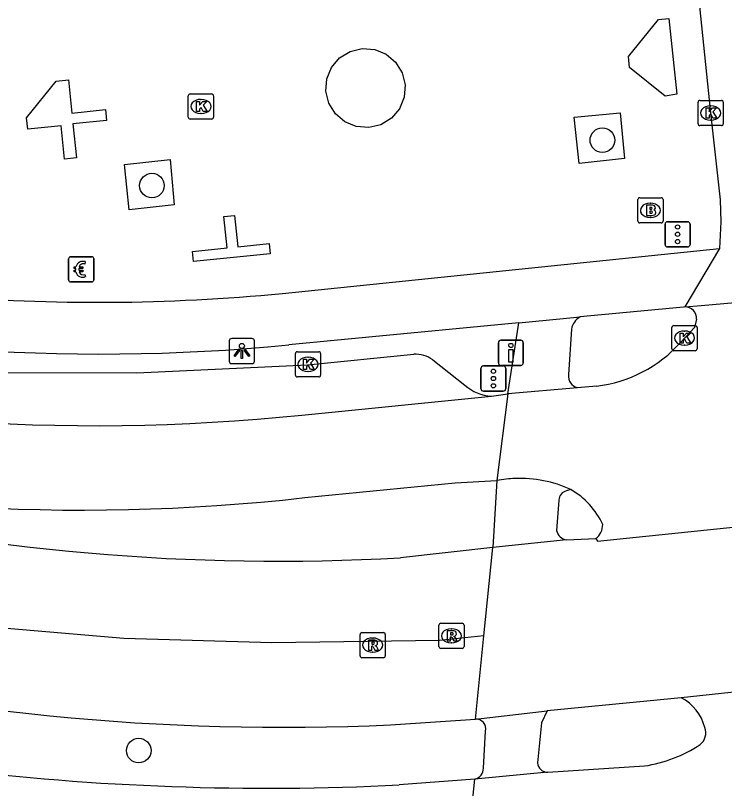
# Model space of a CAD drawing. Extents: x 160676 to 161153, y 383244 to 383713.
# Drawn here: x 160958.54 to 160986.72, y 383552.73 to 383583.46 of the extents above; entities that cross this region are included whole.
import ezdxf

# ---------------------------------------------------------------- set-up
doc = ezdxf.new("R2010")
doc.units = 0
for name, color, linetype in [('IMGEO_Betaalautomaat', 7, 'Continuous'), ('IMGEO_Boom', 7, 'Continuous'), ('IMGEO_Brandkraan', 7, 'Continuous'), ('IMGEO_Drukknoppaal', 7, 'Continuous'), ('IMGEO_Fietspad_gesloten', 7, 'Continuous'), ('IMGEO_Kolk', 7, 'Continuous'), ('IMGEO_Lichtpunt', 7, 'Continuous'), ('IMGEO_Muur', 7, 'Continuous'), ('IMGEO_OVBaan_gesloten', 7, 'Continuous'), ('IMGEO_Parkeervlak_open', 7, 'Continuous'), ('IMGEO_Rijbaan_lokaal_gesloten', 7, 'Continuous'), ('IMGEO_Rioolput', 7, 'Continuous'), ('IMGEO_Verkeersregelinstallatiepaal', 7, 'Continuous'), ('IMGEO_Voetpad_open', 7, 'Continuous')]:
    doc.layers.add(name, color=color, linetype=linetype)

msp = doc.modelspace()

# ---------------------------------------------------------------- linework, layer by layer
at = {"layer": 'IMGEO_Betaalautomaat'}
for p, q in [((160960.648, 383572.943), (160960.648, 383573.784)), ((160960.648, 383573.784), (160960.648, 383572.943)), ((160960.723, 383573.867), (160961.564, 383573.867)), ((160961.564, 383573.867), (160960.723, 383573.867)), ((160961.31, 383573.672), (160961.293, 383573.572)), ((160961.647, 383573.793), (160961.647, 383572.952)), ((160961.647, 383572.952), (160961.647, 383573.793)), ((160960.931, 383573.331), (160960.931, 383573.399)), ((160961.052, 383573.399), (160961.052, 383573.331)), ((160961.297, 383573.166), (160961.319, 383573.079)), ((160961.573, 383572.868), (160960.732, 383572.868)), ((160960.732, 383572.868), (160961.573, 383572.868))]:
    msp.add_line(p, q, dxfattribs=at)
for points in [[(160960.931, 383573.399), (160960.862, 383573.399), (160960.862, 383573.468), (160960.941, 383573.468)], [(160960.936, 383573.262), (160960.862, 383573.262), (160960.862, 383573.331), (160960.931, 383573.331)], [(160961.063, 383573.468), (160961.21, 383573.468), (160961.21, 383573.399), (160961.052, 383573.399)], [(160961.052, 383573.331), (160961.21, 383573.331), (160961.21, 383573.262), (160961.066, 383573.262)]]:
    msp.add_lwpolyline(points, dxfattribs=at)
for centre, radius, start, end in [((160960.726, 383573.79), 0.0779, 92.4484, 184.2845), ((160960.726, 383573.79), 0.0779, 92.4484, 184.2845), ((160961.224, 383573.392), 0.293, 73.014, 165.0139), ((160961.57, 383573.79), 0.0779, 2.4484, 94.2845), ((160961.57, 383573.79), 0.0779, 2.4484, 94.2845), ((160961.23, 383573.405), 0.179, 69.3236, 159.5683), ((160961.197, 383573.317), 0.267, 191.8096, 297.0389), ((160961.23, 383573.332), 0.179, 202.7625, 291.8693), ((160960.726, 383572.946), 0.0779, 182.4484, 274.2845), ((160960.726, 383572.946), 0.0779, 182.4484, 274.2845), ((160961.57, 383572.946), 0.0779, 272.4484, 4.2845), ((160961.57, 383572.946), 0.0779, 272.4484, 4.2845)]:
    msp.add_arc(centre, radius, start, end, dxfattribs=at)
at = {"layer": 'IMGEO_Boom'}
for centre in [(160981.861, 383578.5), (160963.959, 383576.696), (160963.435, 383554.238)]:
    msp.add_circle(centre, 0.489, dxfattribs=at)
at = {"layer": 'IMGEO_Brandkraan'}
for p, q in [((160983.27, 383575.285), (160983.27, 383576.137)), ((160983.345, 383576.211), (160984.197, 383576.211)), ((160984.271, 383576.137), (160984.271, 383575.285)), ((160983.758, 383575.991), (160983.783, 383575.991)), ((160983.781, 383575.431), (160983.756, 383575.431)), ((160984.197, 383575.211), (160983.345, 383575.211))]:
    msp.add_line(p, q, dxfattribs=at)
for points in [[(160983.27, 383575.285), (160983.27, 383576.137)], [(160983.345, 383576.211), (160984.197, 383576.211)], [(160984.271, 383576.137), (160984.271, 383575.285)], [(160983.618, 383575.911), (160983.618, 383575.511), (160983.831, 383575.511)], [(160983.849, 383575.911), (160983.618, 383575.911)], [(160983.797, 383575.83), (160983.743, 383575.83), (160983.743, 383575.754)], [(160983.743, 383575.754), (160983.796, 383575.754)], [(160983.805, 383575.678), (160983.743, 383575.678), (160983.743, 383575.597)], [(160983.743, 383575.597), (160983.805, 383575.597)], [(160984.197, 383575.211), (160983.345, 383575.211)]]:
    msp.add_lwpolyline(points, dxfattribs=at)
for centre, radius, start, end in [((160983.347, 383576.135), 0.0765, 91.552, 178.448), ((160983.347, 383576.135), 0.0765, 91.552, 178.448), ((160984.195, 383576.135), 0.0765, 1.552, 88.448), ((160984.195, 383576.135), 0.0765, 1.552, 88.448), ((160983.798, 383575.792), 0.0379, 267.8285, 90.9355), ((160983.853, 383575.766), 0.145, 59.4692, 91.5367), ((160983.878, 383575.813), 0.0922, 285.5137, 58.1501), ((160983.806, 383575.637), 0.0404, 269.8759, 90.5077), ((160983.837, 383575.762), 0.251, 268.6676, 293.5347), ((160983.883, 383575.621), 0.105, 301.3115, 78.989), ((160983.347, 383575.287), 0.0765, 181.552, 268.448), ((160983.347, 383575.287), 0.0765, 181.552, 268.448), ((160984.195, 383575.287), 0.0765, 271.552, 358.448), ((160984.195, 383575.287), 0.0765, 271.552, 358.448)]:
    msp.add_arc(centre, radius, start, end, dxfattribs=at)
for centre, major_axis, ratio, start_param, end_param in [((160983.757, 383575.711), (-0.387, 0.002), 0.722429, 4.712389, 7.853982), ((160983.782, 383575.711), (-0.39, 0.002), 0.717154, 1.570796, 4.712389)]:
    msp.add_ellipse(centre, major_axis=major_axis, ratio=ratio, start_param=start_param, end_param=end_param, dxfattribs=at)
at = {"layer": 'IMGEO_Drukknoppaal'}
for p, q in [((160977.828, 383570.55), (160978.618, 383570.55)), ((160978.618, 383570.55), (160977.828, 383570.55)), ((160977.728, 383569.65), (160977.728, 383570.45)), ((160977.728, 383570.45), (160977.728, 383569.65)), ((160978.718, 383570.45), (160978.718, 383569.65)), ((160978.718, 383569.65), (160978.718, 383570.45)), ((160978.618, 383569.55), (160977.828, 383569.55)), ((160977.828, 383569.55), (160978.618, 383569.55))]:
    msp.add_line(p, q, dxfattribs=at)
msp.add_lwpolyline([(160978.298, 383570.175), (160978.298, 383569.675), (160978.148, 383569.675), (160978.148, 383570.175), (160978.298, 383570.175)], dxfattribs=at)
msp.add_circle((160978.223, 383570.34), 0.085, dxfattribs=at)
for centre, start, end in [((160977.828, 383570.45), 90, 180), ((160977.828, 383570.45), 90, 180), ((160978.618, 383570.45), 0, 90), ((160978.618, 383570.45), 360, 90), ((160977.828, 383569.65), 180, 270), ((160977.828, 383569.65), 180, 270), ((160978.618, 383569.65), 270, 0), ((160978.618, 383569.65), 270, 0)]:
    msp.add_arc(centre, 0.1, start, end, dxfattribs=at)
at = {"layer": 'IMGEO_Fietspad_gesloten'}
for points in [[(160969.142, 383572.409), (160986.514, 383574.193)], [(160985.132, 383571.87), (160985.089, 383571.866), (160980.974, 383571.474)], [(160978.543, 383571.243), (160980.974, 383571.474)], [(160978.543, 383571.243), (160969.402, 383570.361)]]:
    msp.add_lwpolyline(points, dxfattribs=at)
for centre, radius, start, end in [((160961.872, 383648.668), 78.668, 255.91174, 275.49255), ((160961.809, 383648.263), 76.207, 265.22393, 275.52169)]:
    msp.add_arc(centre, radius, start, end, dxfattribs=at)
at = {"layer": 'IMGEO_Kolk'}
for p, q in [((160965.405, 383579.414), (160965.405, 383580.266)), ((160965.48, 383580.34), (160966.332, 383580.34)), ((160965.893, 383580.12), (160965.918, 383580.12)), ((160966.406, 383580.266), (160966.406, 383579.414)), ((160985.738, 383580.081), (160986.59, 383580.081)), ((160985.663, 383579.155), (160985.663, 383580.007)), ((160986.151, 383579.861), (160986.176, 383579.861)), ((160986.664, 383580.007), (160986.664, 383579.155)), ((160965.916, 383579.56), (160965.891, 383579.56)), ((160966.332, 383579.34), (160965.48, 383579.34)), ((160986.174, 383579.301), (160986.149, 383579.301)), ((160986.59, 383579.081), (160985.738, 383579.081)), ((160984.701, 383571.133), (160985.553, 383571.133)), ((160984.626, 383570.207), (160984.626, 383571.059)), ((160985.114, 383570.913), (160985.139, 383570.913)), ((160985.627, 383571.059), (160985.627, 383570.207)), ((160985.137, 383570.353), (160985.112, 383570.353)), ((160969.663, 383569.164), (160969.663, 383570.016)), ((160969.738, 383570.09), (160970.59, 383570.09)), ((160970.664, 383570.016), (160970.664, 383569.164)), ((160985.553, 383570.133), (160984.701, 383570.133)), ((160970.151, 383569.87), (160970.176, 383569.87)), ((160970.174, 383569.31), (160970.149, 383569.31)), ((160970.59, 383569.09), (160969.738, 383569.09))]:
    msp.add_line(p, q, dxfattribs=at)
for points in [[(160965.405, 383579.414), (160965.405, 383580.266)], [(160965.48, 383580.34), (160966.332, 383580.34)], [(160965.726, 383580.04), (160965.849, 383580.04), (160965.849, 383579.889), (160965.979, 383580.04), (160966.143, 383580.04), (160965.997, 383579.889), (160966.15, 383579.64), (160965.998, 383579.64), (160965.913, 383579.804), (160965.849, 383579.737), (160965.849, 383579.64), (160965.726, 383579.64), (160965.726, 383580.04)], [(160966.406, 383580.266), (160966.406, 383579.414)], [(160985.738, 383580.081), (160986.59, 383580.081)], [(160985.663, 383579.155), (160985.663, 383580.007)], [(160985.984, 383579.781), (160986.107, 383579.781), (160986.107, 383579.63), (160986.237, 383579.781), (160986.401, 383579.781), (160986.255, 383579.63), (160986.408, 383579.381), (160986.256, 383579.381), (160986.171, 383579.545), (160986.107, 383579.478), (160986.107, 383579.381), (160985.984, 383579.381), (160985.984, 383579.781)], [(160986.664, 383580.007), (160986.664, 383579.155)], [(160966.332, 383579.34), (160965.48, 383579.34)], [(160986.59, 383579.081), (160985.738, 383579.081)], [(160984.701, 383571.133), (160985.553, 383571.133)], [(160984.626, 383570.207), (160984.626, 383571.059)], [(160984.947, 383570.833), (160985.07, 383570.833), (160985.07, 383570.682), (160985.2, 383570.833), (160985.364, 383570.833), (160985.218, 383570.682), (160985.371, 383570.433), (160985.219, 383570.433), (160985.134, 383570.597), (160985.07, 383570.53), (160985.07, 383570.433), (160984.947, 383570.433), (160984.947, 383570.833)], [(160985.627, 383571.059), (160985.627, 383570.207)], [(160969.663, 383569.164), (160969.663, 383570.016)], [(160969.738, 383570.09), (160970.59, 383570.09)], [(160970.664, 383570.016), (160970.664, 383569.164)], [(160985.553, 383570.133), (160984.701, 383570.133)], [(160969.984, 383569.79), (160970.107, 383569.79), (160970.107, 383569.639), (160970.237, 383569.79), (160970.401, 383569.79), (160970.255, 383569.639), (160970.408, 383569.39), (160970.256, 383569.39), (160970.171, 383569.554), (160970.107, 383569.487), (160970.107, 383569.39), (160969.984, 383569.39), (160969.984, 383569.79)], [(160970.59, 383569.09), (160969.738, 383569.09)]]:
    msp.add_lwpolyline(points, dxfattribs=at)
for centre, start, end in [((160965.482, 383580.264), 91.552, 178.448), ((160965.482, 383580.264), 91.552, 178.448), ((160966.33, 383580.264), 1.552, 88.448), ((160966.33, 383580.264), 1.552, 88.448), ((160985.74, 383580.005), 91.552, 178.448), ((160985.74, 383580.005), 91.552, 178.448), ((160986.588, 383580.005), 1.552, 88.448), ((160986.588, 383580.005), 1.552, 88.448), ((160965.482, 383579.416), 181.552, 268.448), ((160965.482, 383579.416), 181.552, 268.448), ((160966.33, 383579.416), 271.552, 358.448), ((160966.33, 383579.416), 271.552, 358.448), ((160985.74, 383579.157), 181.552, 268.448), ((160985.74, 383579.157), 181.552, 268.448), ((160986.588, 383579.157), 271.552, 358.448), ((160986.588, 383579.157), 271.552, 358.448), ((160984.703, 383571.057), 91.552, 178.448), ((160984.703, 383571.057), 91.552, 178.448), ((160985.551, 383571.057), 1.552, 88.448), ((160985.551, 383571.057), 1.552, 88.448), ((160984.703, 383570.209), 181.552, 268.448), ((160984.703, 383570.209), 181.552, 268.448), ((160985.551, 383570.209), 271.552, 358.448), ((160985.551, 383570.209), 271.552, 358.448), ((160969.74, 383570.014), 91.552, 178.448), ((160969.74, 383570.014), 91.552, 178.448), ((160970.588, 383570.014), 1.552, 88.448), ((160970.588, 383570.014), 1.552, 88.448), ((160969.74, 383569.166), 181.552, 268.448), ((160969.74, 383569.166), 181.552, 268.448), ((160970.588, 383569.166), 271.552, 358.448), ((160970.588, 383569.166), 271.552, 358.448)]:
    msp.add_arc(centre, 0.0765, start, end, dxfattribs=at)
for centre, major_axis, ratio, start_param, end_param in [((160965.892, 383579.84), (-0.387, 0.002), 0.722429, 4.712389, 7.853982), ((160965.917, 383579.84), (-0.39, 0.002), 0.717154, 1.570796, 4.712389), ((160986.15, 383579.581), (-0.387, 0.002), 0.722429, 4.712389, 7.853982), ((160986.175, 383579.581), (-0.39, 0.002), 0.717154, 1.570796, 4.712389), ((160985.113, 383570.633), (-0.387, 0.002), 0.722429, 4.712389, 7.853982), ((160985.138, 383570.633), (-0.39, 0.002), 0.717154, 1.570796, 4.712389), ((160970.15, 383569.59), (-0.387, 0.002), 0.722429, 4.712389, 7.853982), ((160970.175, 383569.59), (-0.39, 0.002), 0.717154, 1.570796, 4.712389)]:
    msp.add_ellipse(centre, major_axis=major_axis, ratio=ratio, start_param=start_param, end_param=end_param, dxfattribs=at)
at = {"layer": 'IMGEO_Lichtpunt'}
for p, q in [((160967.034, 383570.523), (160967.034, 383569.716)), ((160967.034, 383570.523), (160967.034, 383569.716)), ((160967.936, 383570.618), (160967.128, 383570.618)), ((160967.936, 383570.618), (160967.128, 383570.618)), ((160968.03, 383569.716), (160968.03, 383570.523)), ((160968.03, 383569.716), (160968.03, 383570.523)), ((160967.128, 383569.622), (160967.936, 383569.622)), ((160967.128, 383569.622), (160967.936, 383569.622))]:
    msp.add_line(p, q, dxfattribs=at)
for points in [[(160967.408, 383570.187), (160967.447, 383570.159), (160967.259, 383569.897), (160967.221, 383569.924), (160967.408, 383570.187)], [(160967.51, 383570.139), (160967.557, 383570.139), (160967.557, 383569.817), (160967.51, 383569.817), (160967.51, 383570.139)], [(160967.62, 383570.159), (160967.658, 383570.186), (160967.845, 383569.924), (160967.806, 383569.896), (160967.62, 383570.159)]]:
    msp.add_lwpolyline(points, dxfattribs=at)
msp.add_circle((160967.533, 383570.321), 0.0994, dxfattribs=at)
for centre, start, end in [((160967.128, 383570.523), 90, 180), ((160967.128, 383570.523), 90, 180), ((160967.936, 383570.523), 0, 90), ((160967.936, 383570.523), 0, 90), ((160967.128, 383569.716), 180, 270), ((160967.128, 383569.716), 180, 270), ((160967.936, 383569.716), 270, 0), ((160967.936, 383569.716), 270, 360)]:
    msp.add_arc(centre, 0.0946, start, end, dxfattribs=at)
at = {"layer": 'IMGEO_Muur'}
for points in [[(160984.089, 383583.299), (160984.503, 383583.342), (160984.816, 383580.324), (160984.355, 383580.251), (160982.943, 383581.395), (160982.898, 383581.83), (160984.089, 383583.299)], [(160960.642, 383580.893), (160960.779, 383579.579), (160962.11, 383579.718), (160962.156, 383579.285), (160960.814, 383579.145), (160960.955, 383577.792), (160960.487, 383577.743), (160960.348, 383579.07), (160959.023, 383578.932), (160958.975, 383579.394), (160960.149, 383580.842), (160960.642, 383580.893)], [(160968.62, 383574.389), (160968.661, 383573.989), (160965.61, 383573.673), (160965.569, 383574.073), (160966.945, 383574.216), (160966.816, 383575.46), (160967.244, 383575.505), (160967.373, 383574.26), (160968.62, 383574.389)]]:
    msp.add_lwpolyline(points, dxfattribs=at)
at = {"layer": 'IMGEO_OVBaan_gesloten'}
for points in [[(160977.148, 383558.794), (160975.387, 383558.61), (160968.725, 383558.524), (160962.841, 383558.697), (160956.785, 383559.216), (160950.815, 383560.255), (160942.076, 383562.592), (160890.249, 383576.873), (160774.938, 383608.123), (160770.415, 383609.332), (160766.781, 383610.37), (160761.763, 383612.059), (160756.884, 383613.99)], [(160981.603, 383562.663), (160981.663, 383562.557), (161000, 383564.455), (161010.817, 383565.566), (161015.035, 383565.999)], [(160980.439, 383562.61), (160977.505, 383562.304)], [(160980.439, 383562.61), (160981.603, 383562.663)], [(160977.505, 383562.304), (160973.835, 383561.901)], [(160977.148, 383558.794), (160977.505, 383562.304)], [(160976.812, 383555.49), (160977.148, 383558.794)], [(161002.264, 383558.194), (160984.992, 383556.339)], [(160984.992, 383556.339), (160979.669, 383555.812)], [(160976.812, 383555.49), (160979.669, 383555.812)], [(160973.434, 383555.262), (160976.812, 383555.49)]]:
    msp.add_lwpolyline(points, dxfattribs=at)
for centre, radius, start, end in [((160968.982, 383648.752), 86.987, 256.83983, 273.19843), ((160969.146, 383648.782), 93.619, 256.04461, 272.62543)]:
    msp.add_arc(centre, radius, start, end, dxfattribs=at)
at = {"layer": 'IMGEO_Parkeervlak_open'}
for points in [[(160956.662, 383569.267), (160963.365, 383569.248), (160970.137, 383569.576), (160974.363, 383569.996)], [(160975.118, 383569.771), (160976.4, 383568.767)]]:
    msp.add_lwpolyline(points, dxfattribs=at)
for centre, radius, start, end in [((160974.405, 383568.757), 1.24, 54.8853, 91.9252), ((160977.537, 383570.004), 1.68, 227.404, 266.9922)]:
    msp.add_arc(centre, radius, start, end, dxfattribs=at)
at = {"layer": 'IMGEO_Rijbaan_lokaal_gesloten'}
for points in [[(160985.113, 383589.719), (160986.162, 383579.582), (160986.543, 383576.133), (160986.573, 383575.26), (160986.514, 383574.193)], [(160986.514, 383574.193), (160985.132, 383571.87)], [(160985.132, 383571.87), (160985.782, 383571.927), (160993.608, 383572.621)], [(160985.608, 383571.388), (160985.525, 383571.052), (160984.975, 383570.472)], [(160981.621, 383568.727), (160980.868, 383568.663)], [(160977.449, 383568.326), (160978.106, 383568.424)], [(160978.106, 383568.424), (160977.669, 383564.976)], [(160980.868, 383568.663), (160978.106, 383568.424)], [(160969.92, 383567.575), (160977.449, 383568.326)], [(160970.034, 383564.292), (160976.009, 383564.886), (160977.669, 383564.976)], [(160979.692, 383553.382), (160983.534, 383553.626)], [(160979.692, 383553.382), (160976.798, 383553.103)], [(160976.798, 383553.103), (160973.789, 383552.871)], [(160975.824, 383544.145), (160976.171, 383547.146), (160976.476, 383550.047), (160976.798, 383553.103)]]:
    msp.add_lwpolyline(points, dxfattribs=at)
for centre, radius, start, end in [((160985.15, 383571.412), 0.458, 356.99, 92.2923), ((160981.046, 383573.929), 5.233, 276.3122, 318.6614), ((160961.705, 383647.262), 80.11, 255.44106, 275.88609), ((160961.248, 383641.837), 78.041, 255.85815, 276.46401), ((160978.566, 383560.103), 4.955, 91.9414, 100.4283), ((160978.562, 383560.099), 4.959, 65.6907, 91.8893), ((160979.027, 383561.903), 3.139, 24.8103, 59.8757), ((160981.146, 383563.234), 0.732, 308.7051, 358.9078), ((160984.174, 383554.732), 1.803, 13.6099, 63.0333), ((160985.378, 383554.937), 0.591, 308.9942, 21.7846), ((160982.658, 383559.219), 5.661, 278.9054, 303.1107), ((160968.558, 383658.438), 105.696, 263.03715, 272.8367)]:
    msp.add_arc(centre, radius, start, end, dxfattribs=at)
at = {"layer": 'IMGEO_Rioolput'}
for p, q in [((160975.362, 383558.373), (160975.362, 383559.225)), ((160975.437, 383559.299), (160976.289, 383559.299)), ((160976.363, 383559.225), (160976.363, 383558.373)), ((160972.232, 383558.005), (160972.232, 383558.857)), ((160972.307, 383558.931), (160973.159, 383558.931)), ((160973.233, 383558.857), (160973.233, 383558.005)), ((160975.85, 383559.079), (160975.875, 383559.079)), ((160972.72, 383558.711), (160972.745, 383558.711)), ((160976.289, 383558.299), (160975.437, 383558.299)), ((160975.873, 383558.519), (160975.848, 383558.519)), ((160973.159, 383557.931), (160972.307, 383557.931)), ((160972.743, 383558.151), (160972.718, 383558.151))]:
    msp.add_line(p, q, dxfattribs=at)
for points in [[(160975.362, 383558.373), (160975.362, 383559.225)], [(160975.437, 383559.299), (160976.289, 383559.299)], [(160976.363, 383559.225), (160976.363, 383558.373)], [(160972.232, 383558.005), (160972.232, 383558.857)], [(160972.307, 383558.931), (160973.159, 383558.931)], [(160973.233, 383558.857), (160973.233, 383558.005)], [(160975.951, 383558.997), (160975.699, 383558.999), (160975.699, 383558.599)], [(160975.877, 383558.918), (160975.823, 383558.918), (160975.823, 383558.837)], [(160975.823, 383558.837), (160975.875, 383558.837)], [(160972.821, 383558.629), (160972.569, 383558.631), (160972.569, 383558.231)], [(160972.747, 383558.55), (160972.693, 383558.55), (160972.693, 383558.469)], [(160975.699, 383558.599), (160975.823, 383558.599), (160975.823, 383558.761), (160975.834, 383558.761)], [(160975.881, 383558.732), (160975.952, 383558.599), (160976.092, 383558.599), (160976.027, 383558.725)], [(160972.569, 383558.231), (160972.693, 383558.231), (160972.693, 383558.393), (160972.704, 383558.393)], [(160972.693, 383558.469), (160972.745, 383558.469)], [(160972.751, 383558.364), (160972.822, 383558.231), (160972.962, 383558.231), (160972.897, 383558.357)], [(160976.289, 383558.299), (160975.437, 383558.299)], [(160973.159, 383557.931), (160972.307, 383557.931)]]:
    msp.add_lwpolyline(points, dxfattribs=at)
for centre, radius, start, end in [((160975.439, 383559.223), 0.0765, 91.552, 178.448), ((160975.439, 383559.223), 0.0765, 91.552, 178.448), ((160976.287, 383559.223), 0.0765, 1.552, 88.448), ((160976.287, 383559.223), 0.0765, 1.552, 88.448), ((160972.309, 383558.855), 0.0765, 91.552, 178.448), ((160972.309, 383558.855), 0.0765, 91.552, 178.448), ((160973.157, 383558.855), 0.0765, 1.552, 88.448), ((160973.157, 383558.855), 0.0765, 1.552, 88.448), ((160975.859, 383559.026), 0.19, 274.7715, 282.9687), ((160975.883, 383558.822), 0.0964, 77.0061, 93.1865), ((160975.897, 383558.879), 0.0378, 276.6634, 79.6772), ((160975.95, 383558.887), 0.109, 350.3612, 89.416), ((160975.948, 383558.887), 0.112, 277.5842, 350.9817), ((160972.753, 383558.454), 0.0964, 77.0061, 93.1865), ((160972.767, 383558.511), 0.0378, 276.6634, 79.6772), ((160972.82, 383558.519), 0.109, 350.3612, 89.416), ((160975.833, 383558.708), 0.0533, 26.0293, 88.6989), ((160975.932, 383558.672), 0.108, 29.5134, 73.7905), ((160972.703, 383558.34), 0.0533, 26.0293, 88.6989), ((160972.729, 383558.658), 0.19, 274.7715, 282.9687), ((160972.818, 383558.519), 0.112, 277.5842, 350.9817), ((160972.802, 383558.304), 0.108, 29.5134, 73.7905), ((160975.439, 383558.375), 0.0765, 181.552, 268.448), ((160975.439, 383558.375), 0.0765, 181.552, 268.448), ((160976.287, 383558.375), 0.0765, 271.552, 358.448), ((160976.287, 383558.375), 0.0765, 271.552, 358.448), ((160972.309, 383558.007), 0.0765, 181.552, 268.448), ((160972.309, 383558.007), 0.0765, 181.552, 268.448), ((160973.157, 383558.007), 0.0765, 271.552, 358.448), ((160973.157, 383558.007), 0.0765, 271.552, 358.448)]:
    msp.add_arc(centre, radius, start, end, dxfattribs=at)
for centre, major_axis, ratio, start_param, end_param in [((160975.849, 383558.799), (-0.387, 0.002), 0.722429, 4.712389, 7.853982), ((160975.874, 383558.799), (-0.39, 0.002), 0.717154, 1.570796, 4.712389), ((160972.719, 383558.431), (-0.387, 0.002), 0.722429, 4.712389, 7.853982), ((160972.744, 383558.431), (-0.39, 0.002), 0.717154, 1.570796, 4.712389)]:
    msp.add_ellipse(centre, major_axis=major_axis, ratio=ratio, start_param=start_param, end_param=end_param, dxfattribs=at)
at = {"layer": 'IMGEO_Verkeersregelinstallatiepaal'}
for p, q in [((160984.354, 383574.359), (160984.354, 383575.159)), ((160984.354, 383575.159), (160984.354, 383574.359)), ((160984.454, 383575.259), (160985.244, 383575.259)), ((160985.244, 383575.259), (160984.454, 383575.259)), ((160985.344, 383575.159), (160985.344, 383574.359)), ((160985.344, 383574.359), (160985.344, 383575.159)), ((160985.244, 383574.259), (160984.454, 383574.259)), ((160984.454, 383574.259), (160985.244, 383574.259)), ((160977.034, 383568.627), (160977.034, 383569.427)), ((160977.034, 383569.427), (160977.034, 383568.627)), ((160977.134, 383569.527), (160977.924, 383569.527)), ((160977.924, 383569.527), (160977.134, 383569.527)), ((160978.024, 383569.427), (160978.024, 383568.627)), ((160978.024, 383568.627), (160978.024, 383569.427)), ((160977.924, 383568.527), (160977.134, 383568.527)), ((160977.134, 383568.527), (160977.924, 383568.527))]:
    msp.add_line(p, q, dxfattribs=at)
for centre in [(160984.849, 383575.049), (160984.849, 383574.759), (160984.849, 383574.469), (160977.529, 383569.317), (160977.529, 383569.027), (160977.529, 383568.737)]:
    msp.add_circle(centre, 0.085, dxfattribs=at)
for centre, start, end in [((160984.454, 383575.159), 90, 180), ((160984.454, 383575.159), 90, 180), ((160985.244, 383575.159), 0, 90), ((160985.244, 383575.159), 360, 90), ((160984.454, 383574.359), 180, 270), ((160984.454, 383574.359), 180, 270), ((160985.244, 383574.359), 270, 0), ((160985.244, 383574.359), 270, 0), ((160977.134, 383569.427), 90, 180), ((160977.134, 383569.427), 90, 180), ((160977.924, 383569.427), 0, 90), ((160977.924, 383569.427), 360, 90), ((160977.134, 383568.627), 180, 270), ((160977.134, 383568.627), 180, 270), ((160977.924, 383568.627), 270, 0), ((160977.924, 383568.627), 270, 0)]:
    msp.add_arc(centre, 0.1, start, end, dxfattribs=at)
at = {"layer": 'IMGEO_Voetpad_open'}
for points in [[(160970.912, 383580.937), (160971.1, 383581.394), (160971.42, 383581.77), (160971.84, 383582.029), (160972.32, 383582.145), (160972.812, 383582.107), (160973.269, 383581.919), (160973.645, 383581.599), (160973.904, 383581.179), (160974.02, 383580.699), (160973.982, 383580.207), (160973.794, 383579.75), (160973.474, 383579.374), (160973.054, 383579.115), (160972.574, 383578.999), (160972.082, 383579.037), (160971.625, 383579.225), (160971.249, 383579.545), (160970.99, 383579.965), (160970.874, 383580.445), (160970.912, 383580.937)], [(160982.569, 383579.585), (160982.742, 383577.774), (160980.942, 383577.574), (160980.737, 383579.421), (160982.569, 383579.585)], [(160964.677, 383577.729), (160964.847, 383575.924), (160963.06, 383575.731), (160962.874, 383577.535), (160964.677, 383577.729)], [(160978.106, 383568.424), (160978.543, 383571.243)], [(160980.636, 383570.994), (160980.514, 383569.18)], [(160977.669, 383564.976), (160977.505, 383562.304)], [(160980.603, 383564.618), (160980.433, 383564.558)], [(160980.136, 383564.198), (160980.037, 383562.99)], [(160979.669, 383555.812), (160979.437, 383555.347), (160979.287, 383553.751)], [(160977.133, 383553.535), (160977.22, 383555.01)]]:
    msp.add_lwpolyline(points, dxfattribs=at)
for centre, radius, start, end in [((160981.311, 383570.877), 0.685, 119.4927, 170.2035), ((160980.975, 383569.116), 0.465, 172.0975, 256.7029), ((160980.495, 383564.205), 0.359, 99.8866, 181.0681), ((160980.516, 383563.094), 0.49, 192.2238, 260.9992), ((160976.826, 383555.089), 0.402, 348.6961, 92.033), ((160979.667, 383553.761), 0.38, 181.4766, 273.8494), ((160976.69, 383553.533), 0.443, 284.096, 0.3195)]:
    msp.add_arc(centre, radius, start, end, dxfattribs=at)

doc.saveas('drawing.dxf')
